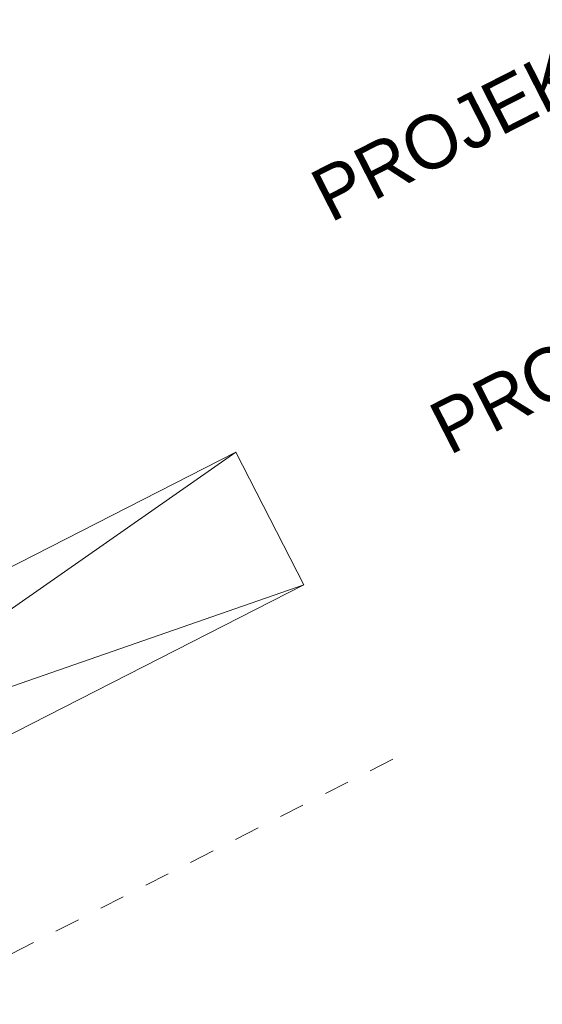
# Model space of a CAD drawing. Header units: metres. Extents: x 538891 to 1080079, y 6588829 to 13178720.
# Tile 617 of 656: x 540297 to 540306, y 6589232 to 6589249. Entities that reach past the tile are written whole.
import ezdxf

# ---------------------------------------------------------------- set-up
doc = ezdxf.new("R2010")
doc.units = ezdxf.units.M
doc.header["$LTSCALE"] = 0.4
doc.linetypes.add('VW-01 Short Dashed', pattern=[2.116125, 1.058062, -1.058062])
doc.layers.add('KINO_VORMISTUS', color=7, linetype='Continuous')
doc.styles.add('HK Explorer Light', font='txt')

msp = doc.modelspace()

# ---------------------------------------------------------------- linework, layer by layer
at = {"layer": 'KINO_VORMISTUS', "color": 12, "linetype": 'Continuous', "lineweight": 13, "true_color": 0xdd0806}
for q in [(540300.5246, 6589241.4096), (540301.6611, 6589239.1829)]:
    msp.add_line((540293.0321, 6589236.182), q, dxfattribs=at)
at = {"layer": 'KINO_VORMISTUS', "color": 7, "linetype": 'VW-01 Short Dashed', "lineweight": 18}
msp.add_line((540303.1561, 6589236.2538), (540295.0954, 6589232.1396), dxfattribs=at)
at = {"layer": 'KINO_VORMISTUS', "color": 12, "linetype": 'Continuous', "lineweight": 13, "true_color": 0xdd0806, "flags": 128}
msp.add_lwpolyline([(540292.4639, 6589237.2954), (540300.5246, 6589241.4096), (540301.6611, 6589239.1829), (540293.6004, 6589235.0686)], close=True, dxfattribs=at)

# ---------------------------------------------------------------- texts
at = {"layer": 'KINO_VORMISTUS', "color": 7, "char_height": 0.896875, "attachment_point": 1, "rotation": 27.03983, "line_spacing_factor": 0.991394, "style": 'HK Explorer Light'}
for s, insert in [('PROJEKTEERITUD VÄLIKOHVIKU MÖÖBEL', (540301.7027, 6589246.0497)), ('PROJEKTEERITUD PANDUS', (540303.6957, 6589242.1449))]:
    msp.add_mtext(s, dxfattribs=dict(at, insert=insert))

doc.saveas('drawing.dxf')
